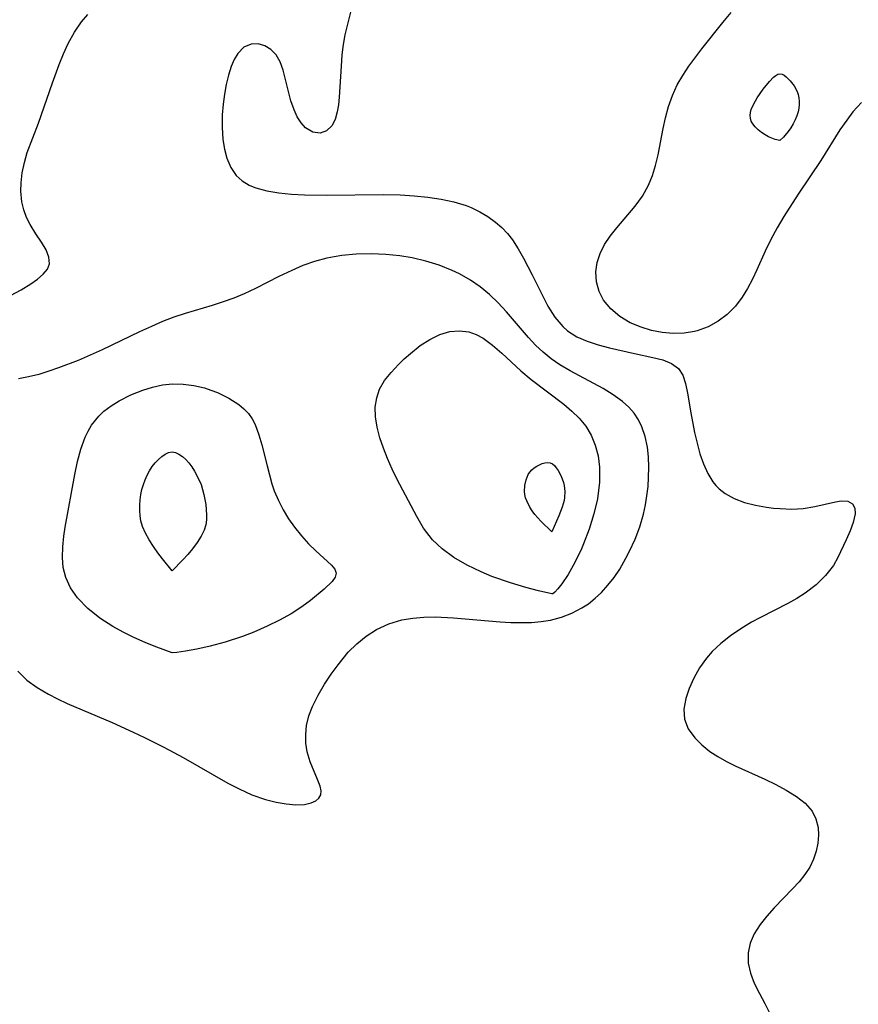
# Model space of a CAD drawing. Header units: metres. Extents: x 1073367 to 1082519, y 1569854 to 1574957.
# Tile 431 of 656: x 1076898 to 1077009, y 1574687 to 1574816. Entities that reach past the tile are written whole.
import ezdxf

# ---------------------------------------------------------------- set-up
doc = ezdxf.new("R2010")
doc.units = ezdxf.units.M
doc.layers.add('CGG_CurvaNivelLidar_v1', color=253, linetype='Continuous', lineweight=30)

msp = doc.modelspace()

# ---------------------------------------------------------------- linework, layer by layer
at = {"layer": 'CGG_CurvaNivelLidar_v1'}
for p, q in [((1076942.8357, 1574820.5896, 67.5), (1076941.5253, 1574815.4368, 67.5)), ((1076906.5526, 1574815.8923, 67.5), (1076907.3987, 1574816.8852, 67.5)), ((1076991.0103, 1574815.8353, 67.5), (1076992.096, 1574817.1155, 67.5)), ((1076905.6249, 1574814.5276, 67.5), (1076906.5526, 1574815.8923, 67.5)), ((1076941.5253, 1574815.4368, 67.5), (1076941.2521, 1574814.178, 67.5)), ((1076988.2491, 1574812.3498, 67.5), (1076991.0103, 1574815.8353, 67.5)), ((1076904.8191, 1574813.0496, 67.5), (1076905.6249, 1574814.5276, 67.5)), ((1076941.2521, 1574814.178, 67.5), (1076941.0318, 1574812.9205, 67.5)), ((1076904.1967, 1574811.6973, 67.5), (1076904.8191, 1574813.0496, 67.5)), ((1076927.9567, 1574812.5521, 67.5), (1076927.1654, 1574811.7452, 67.5)), ((1076928.884, 1574812.9554, 67.5), (1076927.9567, 1574812.5521, 67.5)), ((1076929.81, 1574812.9942, 67.5), (1076928.884, 1574812.9554, 67.5)), ((1076930.685, 1574812.7533, 67.5), (1076929.81, 1574812.9942, 67.5)), ((1076931.4955, 1574812.2671, 67.5), (1076930.685, 1574812.7533, 67.5)), ((1076941.0318, 1574812.9205, 67.5), (1076940.863, 1574811.5411, 67.5)), ((1076903.6265, 1574810.3004, 67.5), (1076904.1967, 1574811.6973, 67.5)), ((1076927.1654, 1574811.7452, 67.5), (1076926.6855, 1574810.9486, 67.5)), ((1076932.1829, 1574811.5526, 67.5), (1076931.4955, 1574812.2671, 67.5)), ((1076932.7085, 1574810.6196, 67.5), (1076932.1829, 1574811.5526, 67.5)), ((1076940.863, 1574811.5411, 67.5), (1076940.7468, 1574810.0902, 67.5)), ((1076986.5217, 1574810.0543, 67.5), (1076988.2491, 1574812.3498, 67.5)), ((1076902.7271, 1574807.8641, 67.5), (1076903.6265, 1574810.3004, 67.5)), ((1076926.28, 1574810.0171, 67.5), (1076925.9175, 1574808.8916, 67.5)), ((1076926.6855, 1574810.9486, 67.5), (1076926.28, 1574810.0171, 67.5)), ((1076933.1044, 1574809.5263, 67.5), (1076932.7085, 1574810.6196, 67.5)), ((1076940.7468, 1574810.0902, 67.5), (1076940.501, 1574805.9699, 67.5)), ((1076985.7262, 1574808.8616, 67.5), (1076986.5217, 1574810.0543, 67.5)), ((1076925.9175, 1574808.8916, 67.5), (1076925.623, 1574807.675, 67.5)), ((1076934.1323, 1574805.4976, 67.5), (1076933.1044, 1574809.5263, 67.5)), ((1076985.0187, 1574807.6191, 67.5), (1076985.7262, 1574808.8616, 67.5)), ((1076997.1418, 1574808.0575, 67), (1076997.696, 1574808.6271, 67)), ((1076997.696, 1574808.6271, 67), (1076997.9745, 1574808.845, 67)), ((1076997.9745, 1574808.845, 67), (1076998.2537, 1574808.9962, 67)), ((1076998.2537, 1574808.9962, 67), (1076998.5335, 1574809.058, 67)), ((1076998.5335, 1574809.058, 67), (1076998.8122, 1574809.012, 67)), ((1076998.8122, 1574809.012, 67), (1076999.09, 1574808.8762, 67)), ((1076999.09, 1574808.8762, 67), (1076999.3653, 1574808.6726, 67)), ((1076999.3653, 1574808.6726, 67), (1076999.8993, 1574808.1255, 67)), ((1076900.8815, 1574802.5809, 67.5), (1076902.7271, 1574807.8641, 67.5)), ((1076925.623, 1574807.675, 67.5), (1076925.387, 1574806.395, 67.5)), ((1076984.3877, 1574806.2216, 67.5), (1076985.0187, 1574807.6191, 67.5)), ((1076996.3252, 1574807.0229, 67), (1076997.1418, 1574808.0575, 67)), ((1076999.8993, 1574808.1255, 67), (1077000.3886, 1574807.4595, 67)), ((1077000.3886, 1574807.4595, 67), (1077000.7868, 1574806.7171, 67)), ((1076925.387, 1574806.395, 67.5), (1076925.2032, 1574805.047, 67.5)), ((1076983.8752, 1574804.7678, 67.5), (1076984.3877, 1574806.2216, 67.5)), ((1076995.5543, 1574805.8939, 67), (1076996.3252, 1574807.0229, 67)), ((1077000.7868, 1574806.7171, 67), (1077000.9276, 1574806.3211, 67)), ((1077000.9276, 1574806.3211, 67), (1077001.0174, 1574805.8937, 67)), ((1076925.2032, 1574805.047, 67.5), (1076925.0892, 1574803.6787, 67.5)), ((1076934.5456, 1574804.3, 67.5), (1076934.1323, 1574805.4976, 67.5)), ((1076940.3915, 1574804.9744, 67.5), (1076940.2322, 1574804.0516, 67.5)), ((1076940.501, 1574805.9699, 67.5), (1076940.3915, 1574804.9744, 67.5)), ((1076983.4629, 1574803.2758, 67.5), (1076983.8752, 1574804.7678, 67.5)), ((1076994.7511, 1574804.3422, 67), (1076995.1007, 1574805.1175, 67)), ((1076995.1007, 1574805.1175, 67), (1076995.5543, 1574805.8939, 67)), ((1077001.0174, 1574805.8937, 67), (1077001.0573, 1574805.4532, 67)), ((1077001.0562, 1574805.0045, 67), (1077001.0197, 1574804.5518, 67)), ((1077001.0573, 1574805.4532, 67), (1077001.0562, 1574805.0045, 67)), ((1077009.2898, 1574805.3052, 67.5), (1077008.1546, 1574804.0505, 67.5)), ((1076925.0892, 1574803.6787, 67.5), (1076925.0657, 1574802.0194, 67.5)), ((1076934.976, 1574803.3944, 67.5), (1076934.5456, 1574804.3, 67.5)), ((1076940.2322, 1574804.0516, 67.5), (1076939.9442, 1574803.0495, 67.5)), ((1076994.6013, 1574803.5787, 67), (1076994.6425, 1574803.9582, 67)), ((1076994.6429, 1574803.2098, 67), (1076994.6013, 1574803.5787, 67)), ((1076994.6425, 1574803.9582, 67), (1076994.7511, 1574804.3422, 67)), ((1077000.7741, 1574803.5473, 67), (1077000.5515, 1574803.0104, 67)), ((1077000.9338, 1574804.0741, 67), (1077000.7741, 1574803.5473, 67)), ((1077001.0197, 1574804.5518, 67), (1077000.9338, 1574804.0741, 67)), ((1077008.1546, 1574804.0505, 67.5), (1077007.3265, 1574802.9722, 67.5)), ((1076899.425, 1574798.6907, 67.5), (1076900.8815, 1574802.5809, 67.5)), ((1076935.4845, 1574802.6044, 67.5), (1076934.976, 1574803.3944, 67.5)), ((1076936.0648, 1574801.9651, 67.5), (1076935.4845, 1574802.6044, 67.5)), ((1076939.5285, 1574802.227, 67.5), (1076938.8323, 1574801.5329, 67.5)), ((1076939.9442, 1574803.0495, 67.5), (1076939.5285, 1574802.227, 67.5)), ((1076983.1514, 1574801.8595, 67.5), (1076983.4629, 1574803.2758, 67.5)), ((1076994.7573, 1574802.8466, 67), (1076994.6429, 1574803.2098, 67)), ((1076994.9702, 1574802.4662, 67), (1076994.7573, 1574802.8466, 67)), ((1076995.2795, 1574802.0739, 67), (1076994.9702, 1574802.4662, 67)), ((1077000.2766, 1574802.4738, 67), (1076999.965, 1574801.9586, 67)), ((1077000.5515, 1574803.0104, 67), (1077000.2766, 1574802.4738, 67)), ((1077007.3265, 1574802.9722, 67.5), (1077006.4411, 1574801.6856, 67.5)), ((1076925.0657, 1574802.0194, 67.5), (1076925.1789, 1574800.397, 67.5)), ((1076937.0114, 1574801.3713, 67.5), (1076936.0648, 1574801.9651, 67.5)), ((1076937.9884, 1574801.2253, 67.5), (1076937.0114, 1574801.3713, 67.5)), ((1076938.8323, 1574801.5329, 67.5), (1076937.9884, 1574801.2253, 67.5)), ((1076982.4833, 1574798.3816, 67.5), (1076983.1514, 1574801.8595, 67.5)), ((1076995.6648, 1574801.6893, 67), (1076995.2795, 1574802.0739, 67)), ((1076996.1057, 1574801.3316, 67), (1076995.6648, 1574801.6893, 67)), ((1076996.5814, 1574801.0186, 67), (1076996.1057, 1574801.3316, 67)), ((1076997.0509, 1574800.7708, 67), (1076996.5814, 1574801.0186, 67)), ((1076999.6328, 1574801.4854, 67), (1076998.9864, 1574800.7266, 67)), ((1076999.965, 1574801.9586, 67), (1076999.6328, 1574801.4854, 67)), ((1077006.4411, 1574801.6856, 67.5), (1077003.9396, 1574797.6647, 67.5)), ((1076925.1789, 1574800.397, 67.5), (1076925.382, 1574799.1344, 67.5)), ((1076997.9029, 1574800.4296, 67), (1076997.0509, 1574800.7708, 67)), ((1076998.5, 1574800.267, 67), (1076997.9029, 1574800.4296, 67)), ((1076998.9864, 1574800.7266, 67), (1076998.5, 1574800.267, 67)), ((1076899.0414, 1574797.3634, 67.5), (1076899.425, 1574798.6907, 67.5)), ((1076925.382, 1574799.1344, 67.5), (1076925.6946, 1574797.9468, 67.5)), ((1076982.1638, 1574796.9983, 67.5), (1076982.4833, 1574798.3816, 67.5)), ((1076898.765, 1574796.0292, 67.5), (1076899.0414, 1574797.3634, 67.5)), ((1076925.6946, 1574797.9468, 67.5), (1076926.2103, 1574796.7094, 67.5)), ((1076981.7647, 1574795.6599, 67.5), (1076982.1638, 1574796.9983, 67.5)), ((1077003.9396, 1574797.6647, 67.5), (1077000.9558, 1574793.2193, 67.5)), ((1076898.6066, 1574794.7023, 67.5), (1076898.765, 1574796.0292, 67.5)), ((1076926.2103, 1574796.7094, 67.5), (1076926.9335, 1574795.6566, 67.5)), ((1076926.9335, 1574795.6566, 67.5), (1076927.7127, 1574794.9606, 67.5)), ((1076981.2447, 1574794.3843, 67.5), (1076981.7647, 1574795.6599, 67.5)), ((1076898.5784, 1574793.6106, 67.5), (1076898.6066, 1574794.7023, 67.5)), ((1076927.7127, 1574794.9606, 67.5), (1076928.6375, 1574794.4137, 67.5)), ((1076928.6375, 1574794.4137, 67.5), (1076929.155, 1574794.1882, 67.5)), ((1076980.4272, 1574792.9567, 67.5), (1076981.2447, 1574794.3843, 67.5)), ((1076898.7177, 1574792.1911, 67.5), (1076898.5784, 1574793.6106, 67.5)), ((1076929.155, 1574794.1882, 67.5), (1076929.5148, 1574794.0556, 67.5)), ((1076929.5148, 1574794.0556, 67.5), (1076930.9664, 1574793.6553, 67.5)), ((1076930.9664, 1574793.6553, 67.5), (1076932.5374, 1574793.3835, 67.5)), ((1076932.5374, 1574793.3835, 67.5), (1076934.1949, 1574793.2099, 67.5)), ((1076934.1949, 1574793.2099, 67.5), (1076935.9139, 1574793.1118, 67.5)), ((1076935.9139, 1574793.1118, 67.5), (1076938.7605, 1574793.0709, 67.5)), ((1076938.7605, 1574793.0709, 67.5), (1076946.3943, 1574793.1528, 67.5)), ((1076946.3943, 1574793.1528, 67.5), (1076948.5358, 1574793.106, 67.5)), ((1076948.5358, 1574793.106, 67.5), (1076950.3597, 1574793.0022, 67.5)), ((1077000.9558, 1574793.2193, 67.5), (1076999.0397, 1574790.2526, 67.5)), ((1076898.9691, 1574791.1363, 67.5), (1076898.7177, 1574792.1911, 67.5)), ((1076950.3597, 1574793.0022, 67.5), (1076952.1545, 1574792.8284, 67.5)), ((1076952.1545, 1574792.8284, 67.5), (1076953.9083, 1574792.57, 67.5)), ((1076953.9083, 1574792.57, 67.5), (1076955.6058, 1574792.206, 67.5)), ((1076955.6058, 1574792.206, 67.5), (1076957.2272, 1574791.707, 67.5)), ((1076979.4497, 1574791.6153, 67.5), (1076980.4272, 1574792.9567, 67.5)), ((1076899.3297, 1574790.1351, 67.5), (1076898.9691, 1574791.1363, 67.5)), ((1076957.2272, 1574791.707, 67.5), (1076957.8596, 1574791.4568, 67.5)), ((1076957.8596, 1574791.4568, 67.5), (1076959.0009, 1574790.9062, 67.5)), ((1076959.0009, 1574790.9062, 67.5), (1076960.0744, 1574790.2629, 67.5)), ((1076977.0432, 1574788.7829, 67.5), (1076979.4497, 1574791.6153, 67.5)), ((1076899.7815, 1574789.2002, 67.5), (1076899.3297, 1574790.1351, 67.5)), ((1076900.5332, 1574787.9955, 67.5), (1076899.7815, 1574789.2002, 67.5)), ((1076960.0744, 1574790.2629, 67.5), (1076961.0757, 1574789.5383, 67.5)), ((1076961.0757, 1574789.5383, 67.5), (1076961.905, 1574788.8239, 67.5)), ((1076999.0397, 1574790.2526, 67.5), (1076998.1577, 1574788.7616, 67.5)), ((1076901.2949, 1574786.8823, 67.5), (1076900.5332, 1574787.9955, 67.5)), ((1076961.905, 1574788.8239, 67.5), (1076962.6556, 1574788.0401, 67.5)), ((1076962.6556, 1574788.0401, 67.5), (1076963.3164, 1574787.1865, 67.5)), ((1076976.1701, 1574787.6931, 67.5), (1076977.0432, 1574788.7829, 67.5)), ((1076998.1577, 1574788.7616, 67.5), (1076997.3386, 1574787.2368, 67.5)), ((1076901.887, 1574785.8853, 67.5), (1076901.2949, 1574786.8823, 67.5)), ((1076963.3164, 1574787.1865, 67.5), (1076964.0766, 1574786.0173, 67.5)), ((1076975.4157, 1574786.5625, 67.5), (1076976.1701, 1574787.6931, 67.5)), ((1076997.3386, 1574787.2368, 67.5), (1076996.5887, 1574785.688, 67.5)), ((1076902.2696, 1574784.9278, 67.5), (1076901.887, 1574785.8853, 67.5)), ((1076942.7472, 1574785.3069, 67), (1076940.8252, 1574785.1272, 67)), ((1076944.6836, 1574785.3579, 67), (1076942.7472, 1574785.3069, 67)), ((1076946.6217, 1574785.2887, 67), (1076944.6836, 1574785.3579, 67)), ((1076948.4856, 1574785.1031, 67), (1076946.6217, 1574785.2887, 67)), ((1076964.0766, 1574786.0173, 67.5), (1076964.7822, 1574784.7806, 67.5)), ((1076974.4692, 1574784.1982, 67.5), (1076974.8485, 1574785.4017, 67.5)), ((1076974.8485, 1574785.4017, 67.5), (1076975.4157, 1574786.5625, 67.5)), ((1076996.5887, 1574785.688, 67.5), (1076995.5112, 1574783.2506, 67.5)), ((1076902.0642, 1574783.3251, 67.5), (1076902.3351, 1574784.0328, 67.5)), ((1076902.3351, 1574784.0328, 67.5), (1076902.2696, 1574784.9278, 67.5)), ((1076937.2424, 1574784.3477, 67), (1076935.7279, 1574783.8093, 67)), ((1076938.8526, 1574784.7804, 67), (1076937.2424, 1574784.3477, 67)), ((1076939.8342, 1574784.9759, 67), (1076938.8526, 1574784.7804, 67)), ((1076940.8252, 1574785.1272, 67), (1076939.8342, 1574784.9759, 67)), ((1076950.1004, 1574784.8324, 67), (1076948.4856, 1574785.1031, 67)), ((1076951.9096, 1574784.3997, 67), (1076950.1004, 1574784.8324, 67)), ((1076953.6744, 1574783.8443, 67), (1076951.9096, 1574784.3997, 67)), ((1076964.7822, 1574784.7806, 67.5), (1076965.9273, 1574782.5899, 67.5)), ((1076974.3002, 1574782.9767, 67.5), (1076974.4692, 1574784.1982, 67.5)), ((1076901.5273, 1574782.6635, 67.5), (1076902.0642, 1574783.3251, 67.5)), ((1076934.2456, 1574783.1763, 67), (1076932.561, 1574782.3612, 67)), ((1076935.7279, 1574783.8093, 67), (1076934.2456, 1574783.1763, 67)), ((1076955.3809, 1574783.1683, 67), (1076953.6744, 1574783.8443, 67)), ((1076956.3383, 1574782.7169, 67), (1076955.3809, 1574783.1683, 67)), ((1076957.784, 1574781.9061, 67), (1076956.3383, 1574782.7169, 67)), ((1076974.3784, 1574781.6707, 67.5), (1076974.3002, 1574782.9767, 67.5)), ((1076995.5112, 1574783.2506, 67.5), (1076994.9165, 1574782.0033, 67.5)), ((1076898.6194, 1574780.6326, 67.5), (1076899.8735, 1574781.4002, 67.5)), ((1076899.8735, 1574781.4002, 67.5), (1076900.7811, 1574782.0282, 67.5)), ((1076900.7811, 1574782.0282, 67.5), (1076901.5273, 1574782.6635, 67.5)), ((1076932.561, 1574782.3612, 67), (1076929.4572, 1574780.7728, 67)), ((1076959.0694, 1574781.0039, 67), (1076957.784, 1574781.9061, 67)), ((1076965.9273, 1574782.5899, 67.5), (1076967.1803, 1574780.0477, 67.5)), ((1076974.7175, 1574780.4115, 67.5), (1076974.3784, 1574781.6707, 67.5)), ((1076994.9165, 1574782.0033, 67.5), (1076994.2732, 1574780.7991, 67.5)), ((1076897.22, 1574779.8458, 67.5), (1076898.6194, 1574780.6326, 67.5)), ((1076929.4572, 1574780.7728, 67), (1076927.9984, 1574780.0895, 67)), ((1076960.2792, 1574779.9879, 67), (1076959.0694, 1574781.0039, 67)), ((1076975.3119, 1574779.242, 67.5), (1076974.7175, 1574780.4115, 67.5)), ((1076994.2732, 1574780.7991, 67.5), (1076993.5716, 1574779.6569, 67.5)), ((1076925.1937, 1574779.0285, 67), (1076923.7587, 1574778.5719, 67)), ((1076926.6098, 1574779.5283, 67), (1076925.1937, 1574779.0285, 67)), ((1076927.9984, 1574780.0895, 67), (1076926.6098, 1574779.5283, 67)), ((1076961.4243, 1574778.8855, 67), (1076960.2792, 1574779.9879, 67)), ((1076962.5118, 1574777.7183, 67), (1076961.4243, 1574778.8855, 67)), ((1076967.1803, 1574780.0477, 67.5), (1076967.9896, 1574778.4794, 67.5)), ((1076976.261, 1574778.0965, 67.5), (1076975.3119, 1574779.242, 67.5)), ((1076993.5716, 1574779.6569, 67.5), (1076992.6768, 1574778.4603, 67.5)), ((1076923.7587, 1574778.5719, 67), (1076920.1929, 1574777.4894, 67)), ((1076965.4155, 1574774.3235, 67), (1076962.5118, 1574777.7183, 67)), ((1076967.9896, 1574778.4794, 67.5), (1076968.882, 1574777.0292, 67.5)), ((1076977.4544, 1574777.1108, 67.5), (1076976.261, 1574778.0965, 67.5)), ((1076992.6768, 1574778.4603, 67.5), (1076991.6018, 1574777.3797, 67.5)), ((1076917.2415, 1574776.4322, 67), (1076915.7663, 1574775.8065, 67)), ((1076918.7349, 1574776.9991, 67), (1076917.2415, 1574776.4322, 67)), ((1076920.1929, 1574777.4894, 67), (1076918.7349, 1574776.9991, 67)), ((1076968.882, 1574777.0292, 67.5), (1076969.9302, 1574775.7698, 67.5)), ((1076978.8297, 1574776.2874, 67.5), (1076977.4544, 1574777.1108, 67.5)), ((1076980.2442, 1574775.6761, 67.5), (1076978.8297, 1574776.2874, 67.5)), ((1076990.3912, 1574776.4694, 67.5), (1076989.0726, 1574775.7409, 67.5)), ((1076991.6018, 1574777.3797, 67.5), (1076990.3912, 1574776.4694, 67.5)), ((1076914.212, 1574775.0842, 67), (1076909.2975, 1574772.6973, 67)), ((1076915.7663, 1574775.8065, 67), (1076914.212, 1574775.0842, 67)), ((1076953.7446, 1574774.7203, 66.5), (1076955.0855, 1574775.1159, 66.5)), ((1076955.0855, 1574775.1159, 66.5), (1076956.3353, 1574775.2261, 66.5)), ((1076956.3353, 1574775.2261, 66.5), (1076957.5624, 1574775.067, 66.5)), ((1076957.5624, 1574775.067, 66.5), (1076958.5168, 1574774.7321, 66.5)), ((1076969.9302, 1574775.7698, 67.5), (1076970.5749, 1574775.2084, 67.5)), ((1076970.5749, 1574775.2084, 67.5), (1076971.7968, 1574774.4402, 67.5)), ((1076981.6244, 1574775.2648, 67.5), (1076980.2442, 1574775.6761, 67.5)), ((1076983.0476, 1574774.9981, 67.5), (1076981.6244, 1574775.2648, 67.5)), ((1076984.486, 1574774.8774, 67.5), (1076983.0476, 1574774.9981, 67.5)), ((1076985.9139, 1574774.9141, 67.5), (1076984.486, 1574774.8774, 67.5)), ((1076987.3058, 1574775.1298, 67.5), (1076985.9139, 1574774.9141, 67.5)), ((1076987.6364, 1574775.2129, 67.5), (1076987.3058, 1574775.1298, 67.5)), ((1076989.0726, 1574775.7409, 67.5), (1076987.6364, 1574775.2129, 67.5)), ((1076951.1772, 1574773.2816, 66.5), (1076952.4354, 1574774.0921, 66.5)), ((1076952.4354, 1574774.0921, 66.5), (1076953.7446, 1574774.7203, 66.5)), ((1076958.5168, 1574774.7321, 66.5), (1076959.4343, 1574774.2381, 66.5)), ((1076959.4343, 1574774.2381, 66.5), (1076960.6692, 1574773.3372, 66.5)), ((1076966.3546, 1574773.3277, 67), (1076965.4155, 1574774.3235, 67)), ((1076971.7968, 1574774.4402, 67.5), (1076973.1531, 1574773.8424, 67.5)), ((1076973.1531, 1574773.8424, 67.5), (1076974.5997, 1574773.3658, 67.5)), ((1076909.2975, 1574772.6973, 67), (1076906.1, 1574771.3021, 67)), ((1076949.88, 1574772.2423, 66.5), (1076951.1772, 1574773.2816, 66.5)), ((1076960.6692, 1574773.3372, 66.5), (1076961.8931, 1574772.2646, 66.5)), ((1076967.3499, 1574772.3953, 67), (1076966.3546, 1574773.3277, 67)), ((1076968.4246, 1574771.5359, 67), (1076967.3499, 1574772.3953, 67)), ((1076974.5997, 1574773.3658, 67.5), (1076976.0978, 1574772.9687, 67.5)), ((1076976.0978, 1574772.9687, 67.5), (1076979.3824, 1574772.2161, 67.5)), ((1076906.1, 1574771.3021, 67), (1076903.5319, 1574770.3255, 67)), ((1076948.2848, 1574770.759, 66.5), (1076949.0676, 1574771.5127, 66.5)), ((1076949.0676, 1574771.5127, 66.5), (1076949.88, 1574772.2423, 66.5)), ((1076961.8931, 1574772.2646, 66.5), (1076964.4134, 1574769.9371, 66.5)), ((1076969.5608, 1574770.7561, 67), (1076968.4246, 1574771.5359, 67)), ((1076979.3824, 1574772.2161, 67.5), (1076981.8095, 1574771.7043, 67.5)), ((1076981.8095, 1574771.7043, 67.5), (1076983.1285, 1574771.3737, 67.5)), ((1076983.1285, 1574771.3737, 67.5), (1076984.2677, 1574770.9268, 67.5)), ((1076902.2432, 1574769.8878, 67), (1076900.9236, 1574769.4831, 67)), ((1076903.5319, 1574770.3255, 67), (1076902.2432, 1574769.8878, 67)), ((1076946.4787, 1574768.6725, 66.5), (1076947.3206, 1574769.7403, 66.5)), ((1076947.3206, 1574769.7403, 66.5), (1076948.2848, 1574770.759, 66.5)), ((1076964.4134, 1574769.9371, 66.5), (1076965.7838, 1574768.7929, 66.5)), ((1076970.9299, 1574769.9418, 67), (1076969.5608, 1574770.7561, 67)), ((1076975.2675, 1574767.6051, 67), (1076970.9299, 1574769.9418, 67)), ((1076984.2677, 1574770.9268, 67.5), (1076985.1583, 1574770.2705, 67.5)), ((1076985.1583, 1574770.2705, 67.5), (1076985.7298, 1574769.3824, 67.5)), ((1076899.5984, 1574769.1407, 67), (1076898.2626, 1574768.8851, 67)), ((1076900.9236, 1574769.4831, 67), (1076899.5984, 1574769.1407, 67)), ((1076945.8238, 1574767.5261, 66.5), (1076946.4787, 1574768.6725, 66.5)), ((1076965.7838, 1574768.7929, 66.5), (1076970.0584, 1574765.536, 66.5)), ((1076985.7298, 1574769.3824, 67.5), (1076986.0996, 1574768.2759, 67.5)), ((1076913.035, 1574766.7869, 66.5), (1076914.6336, 1574767.4195, 66.5)), ((1076914.6336, 1574767.4195, 66.5), (1076915.9175, 1574767.8064, 66.5)), ((1076915.9175, 1574767.8064, 66.5), (1076917.2209, 1574768.0826, 66.5)), ((1076917.2209, 1574768.0826, 66.5), (1076918.5346, 1574768.2251, 66.5)), ((1076918.5346, 1574768.2251, 66.5), (1076919.9587, 1574768.2068, 66.5)), ((1076919.9587, 1574768.2068, 66.5), (1076921.367, 1574768.0261, 66.5)), ((1076921.367, 1574768.0261, 66.5), (1076922.7409, 1574767.703, 66.5)), ((1076922.7409, 1574767.703, 66.5), (1076923.6099, 1574767.4221, 66.5)), ((1076923.6099, 1574767.4221, 66.5), (1076924.4519, 1574767.0934, 66.5)), ((1076945.4346, 1574766.3706, 66.5), (1076945.8238, 1574767.5261, 66.5)), ((1076976.5918, 1574766.7876, 67), (1076975.2675, 1574767.6051, 67)), ((1076986.0996, 1574768.2759, 67.5), (1076986.3568, 1574767.0064, 67.5)), ((1076910.4724, 1574765.3558, 66.5), (1076911.5161, 1574766.0136, 66.5)), ((1076911.5161, 1574766.0136, 66.5), (1076913.035, 1574766.7869, 66.5)), ((1076924.4519, 1574767.0934, 66.5), (1076925.9457, 1574766.3656, 66.5)), ((1076925.9457, 1574766.3656, 66.5), (1076927.2839, 1574765.5062, 66.5)), ((1076945.2521, 1574765.1465, 66.5), (1076945.4346, 1574766.3706, 66.5)), ((1076977.8129, 1574765.888, 67), (1076976.5918, 1574766.7876, 67)), ((1076978.6152, 1574765.1582, 67), (1076977.8129, 1574765.888, 67)), ((1076986.3568, 1574767.0064, 67.5), (1076986.7921, 1574764.4276, 67.5)), ((1076908.8282, 1574763.9808, 66.5), (1076909.5101, 1574764.6182, 66.5)), ((1076909.5101, 1574764.6182, 66.5), (1076910.4724, 1574765.3558, 66.5)), ((1076927.2839, 1574765.5062, 66.5), (1076927.9547, 1574764.9549, 66.5)), ((1076927.9547, 1574764.9549, 66.5), (1076928.5405, 1574764.3398, 66.5)), ((1076945.2661, 1574763.88, 66.5), (1076945.2521, 1574765.1465, 66.5)), ((1076970.0584, 1574765.536, 66.5), (1076971.1282, 1574764.6424, 66.5)), ((1076971.1282, 1574764.6424, 66.5), (1076972.1076, 1574763.6921, 66.5)), ((1076979.3198, 1574764.3555, 67), (1076978.6152, 1574765.1582, 67)), ((1076907.8617, 1574762.7837, 66.5), (1076908.8282, 1574763.9808, 66.5)), ((1076928.5405, 1574764.3398, 66.5), (1076929.0298, 1574763.6432, 66.5)), ((1076929.0298, 1574763.6432, 66.5), (1076929.4286, 1574762.8757, 66.5)), ((1076945.4834, 1574762.5108, 66.5), (1076945.2661, 1574763.88, 66.5)), ((1076972.1076, 1574763.6921, 66.5), (1076972.9581, 1574762.6604, 66.5)), ((1076979.8948, 1574763.4983, 67), (1076979.3198, 1574764.3555, 67)), ((1076980.3595, 1574762.5723, 67), (1076979.8948, 1574763.4983, 67)), ((1076986.7921, 1574764.4276, 67.5), (1076987.297, 1574761.8195, 67.5)), ((1076907.0414, 1574761.2022, 66.5), (1076907.4175, 1574762.018, 66.5)), ((1076907.4175, 1574762.018, 66.5), (1076907.8617, 1574762.7837, 66.5)), ((1076929.4286, 1574762.8757, 66.5), (1076929.9245, 1574761.5252, 66.5)), ((1076945.8582, 1574761.1202, 66.5), (1076945.4834, 1574762.5108, 66.5)), ((1076972.9581, 1574762.6604, 66.5), (1076973.6798, 1574761.4553, 66.5)), ((1076980.8044, 1574761.2793, 67), (1076980.3595, 1574762.5723, 67)), ((1076906.4899, 1574759.6454, 66.5), (1076907.0414, 1574761.2022, 66.5)), ((1076929.9245, 1574761.5252, 66.5), (1076930.2992, 1574760.2143, 66.5)), ((1076946.3207, 1574759.7596, 66.5), (1076945.8582, 1574761.1202, 66.5)), ((1076973.6798, 1574761.4553, 66.5), (1076974.2159, 1574760.1505, 66.5)), ((1076981.0897, 1574759.9096, 67), (1076980.8044, 1574761.2793, 67)), ((1076987.297, 1574761.8195, 67.5), (1076987.6192, 1574760.4075, 67.5)), ((1076906.0515, 1574757.9932, 66.5), (1076906.4899, 1574759.6454, 66.5)), ((1076930.2992, 1574760.2143, 66.5), (1076930.9978, 1574757.4286, 66.5)), ((1076946.8596, 1574758.3879, 66.5), (1076946.3207, 1574759.7596, 66.5)), ((1076974.2159, 1574760.1505, 66.5), (1076974.5782, 1574758.7575, 66.5)), ((1076981.2306, 1574758.6079, 67), (1076981.0897, 1574759.9096, 67)), ((1076987.6192, 1574760.4075, 67.5), (1076988.0012, 1574759.0213, 67.5)), ((1076916.2744, 1574757.8388, 66), (1076916.6924, 1574758.2884, 66)), ((1076916.6924, 1574758.2884, 66), (1076917.1279, 1574758.6755, 66)), ((1076917.1279, 1574758.6755, 66), (1076917.5752, 1574758.9837, 66)), ((1076917.5752, 1574758.9837, 66), (1076918.0295, 1574759.1904, 66)), ((1076918.0295, 1574759.1904, 66), (1076918.4869, 1574759.2653, 66)), ((1076918.4869, 1574759.2653, 66), (1076918.944, 1574759.184, 66)), ((1076918.944, 1574759.184, 66), (1076919.3972, 1574758.971, 66)), ((1076919.3972, 1574758.971, 66), (1076919.8431, 1574758.6566, 66)), ((1076919.8431, 1574758.6566, 66), (1076920.2776, 1574758.2638, 66)), ((1076920.2776, 1574758.2638, 66), (1076920.6956, 1574757.8091, 66)), ((1076947.4616, 1574757.016, 66.5), (1076946.8596, 1574758.3879, 66.5)), ((1076974.5782, 1574758.7575, 66.5), (1076974.7762, 1574757.248, 66.5)), ((1076981.2773, 1574757.2719, 67), (1076981.2306, 1574758.6079, 67)), ((1076988.0012, 1574759.0213, 67.5), (1076988.4616, 1574757.6896, 67.5)), ((1076905.6908, 1574756.2782, 66.5), (1076906.0515, 1574757.9932, 66.5)), ((1076915.2121, 1574756.2166, 66), (1076915.5225, 1574756.7922, 66)), ((1076915.5225, 1574756.7922, 66), (1076915.8813, 1574757.3379, 66)), ((1076915.8813, 1574757.3379, 66), (1076916.2744, 1574757.8388, 66)), ((1076920.6956, 1574757.8091, 66), (1076921.0904, 1574757.3038, 66)), ((1076921.0904, 1574757.3038, 66), (1076921.4536, 1574756.7547, 66)), ((1076921.4536, 1574756.7547, 66), (1076921.7694, 1574756.1824, 66)), ((1076930.9978, 1574757.4286, 66.5), (1076931.6417, 1574755.0696, 66.5)), ((1076948.1184, 1574755.6544, 66.5), (1076947.4616, 1574757.016, 66.5)), ((1076965.5841, 1574756.6121, 66), (1076965.8546, 1574756.9162, 66)), ((1076965.8546, 1574756.9162, 66), (1076966.1676, 1574757.1801, 66)), ((1076966.1676, 1574757.1801, 66), (1076966.5087, 1574757.4076, 66)), ((1076966.5087, 1574757.4076, 66), (1076967.2305, 1574757.7487, 66)), ((1076967.2305, 1574757.7487, 66), (1076967.5919, 1574757.8494, 66)), ((1076967.5919, 1574757.8494, 66), (1076967.9413, 1574757.8866, 66)), ((1076967.9413, 1574757.8866, 66), (1076968.2686, 1574757.8404, 66)), ((1076968.2686, 1574757.8404, 66), (1076968.5656, 1574757.694, 66)), ((1076968.5656, 1574757.694, 66), (1076968.8358, 1574757.4653, 66)), ((1076968.8358, 1574757.4653, 66), (1076969.0837, 1574757.176, 66)), ((1076969.0837, 1574757.176, 66), (1076969.3123, 1574756.8424, 66)), ((1076969.3123, 1574756.8424, 66), (1076969.7124, 1574756.0864, 66)), ((1076974.7762, 1574757.248, 66.5), (1076974.7626, 1574755.2702, 66.5)), ((1076981.2462, 1574755.9123, 67), (1076981.2773, 1574757.2719, 67)), ((1076988.4616, 1574757.6896, 67.5), (1076989.0235, 1574756.4439, 67.5)), ((1076904.4304, 1574749.3764, 66.5), (1076905.6908, 1574756.2782, 66.5)), ((1076914.7109, 1574754.9818, 66), (1076914.942, 1574755.6105, 66)), ((1076914.942, 1574755.6105, 66), (1076915.2121, 1574756.2166, 66)), ((1076921.7694, 1574756.1824, 66), (1076922.2969, 1574754.9583, 66)), ((1076950.7157, 1574750.7785, 66.5), (1076948.1184, 1574755.6544, 66.5)), ((1076964.95, 1574754.8323, 66), (1076965.1076, 1574755.5954, 66)), ((1076965.1076, 1574755.5954, 66), (1076965.3872, 1574756.2995, 66)), ((1076965.3872, 1574756.2995, 66), (1076965.5841, 1574756.6121, 66)), ((1076969.7124, 1574756.0864, 66), (1076970.0163, 1574755.255, 66)), ((1076981.1633, 1574754.7098, 67), (1076981.2462, 1574755.9123, 67)), ((1076989.0235, 1574756.4439, 67.5), (1076989.7154, 1574755.321, 67.5)), ((1076914.3744, 1574753.6776, 66), (1076914.5201, 1574754.3361, 66)), ((1076914.5201, 1574754.3361, 66), (1076914.7109, 1574754.9818, 66)), ((1076922.2969, 1574754.9583, 66), (1076922.6886, 1574753.6681, 66)), ((1076931.6417, 1574755.0696, 66.5), (1076931.9534, 1574754.1445, 66.5)), ((1076964.9127, 1574754.0496, 66), (1076964.95, 1574754.8323, 66)), ((1076970.0163, 1574755.255, 66), (1076970.1096, 1574754.8579, 66)), ((1076970.1096, 1574754.8579, 66), (1076970.2048, 1574754.0449, 66)), ((1076974.7626, 1574755.2702, 66.5), (1076974.489, 1574753.0955, 66.5)), ((1076981.0273, 1574753.5034, 67), (1076981.1633, 1574754.7098, 67)), ((1076989.7154, 1574755.321, 67.5), (1076990.1061, 1574754.8356, 67.5)), ((1076990.1061, 1574754.8356, 67.5), (1076990.5387, 1574754.3958, 67.5)), ((1076990.5387, 1574754.3958, 67.5), (1076991.3111, 1574753.7939, 67.5)), ((1076914.228, 1574752.272, 66), (1076914.2758, 1574752.9775, 66)), ((1076914.2758, 1574752.9775, 66), (1076914.3744, 1574753.6776, 66)), ((1076922.6886, 1574753.6681, 66), (1076922.9286, 1574752.3286, 66)), ((1076931.9534, 1574754.1445, 66.5), (1076932.4866, 1574752.8665, 66.5)), ((1076932.4866, 1574752.8665, 66.5), (1076933.118, 1574751.6337, 66.5)), ((1076964.9504, 1574753.6607, 66), (1076964.9127, 1574754.0496, 66)), ((1076965.0465, 1574753.2324, 66), (1076964.9504, 1574753.6607, 66)), ((1076965.1906, 1574752.8119, 66), (1076965.0465, 1574753.2324, 66)), ((1076970.1067, 1574752.8852, 66), (1076969.8646, 1574752.004, 66)), ((1076970.1716, 1574753.269, 66), (1076970.1067, 1574752.8852, 66)), ((1076970.2048, 1574754.0449, 66), (1076970.1716, 1574753.269, 66)), ((1076974.489, 1574753.0955, 66.5), (1076974.0317, 1574751.0936, 66.5)), ((1076980.8302, 1574752.2858, 67), (1076981.0273, 1574753.5034, 67)), ((1076991.3111, 1574753.7939, 67.5), (1076992.5253, 1574753.129, 67.5)), ((1076992.5253, 1574753.129, 67.5), (1076993.8681, 1574752.6232, 67.5)), ((1076914.2275, 1574751.5663, 66), (1076914.228, 1574752.272, 66)), ((1076914.275, 1574750.8656, 66), (1076914.2275, 1574751.5663, 66)), ((1076922.9286, 1574752.3286, 66), (1076923.018, 1574750.9875, 66)), ((1076933.118, 1574751.6337, 66.5), (1076933.8313, 1574750.454, 66.5)), ((1076965.6057, 1574751.9704, 66), (1076965.1906, 1574752.8119, 66)), ((1076965.9133, 1574751.5026, 66), (1076965.6057, 1574751.9704, 66)), ((1076969.8646, 1574752.004, 66), (1076969.4365, 1574750.8497, 66)), ((1076980.5648, 1574751.078, 67), (1076980.8302, 1574752.2858, 67)), ((1076993.8681, 1574752.6232, 67.5), (1076995.2993, 1574752.248, 67.5)), ((1076995.2993, 1574752.248, 67.5), (1076996.7837, 1574751.9832, 67.5)), ((1076996.7837, 1574751.9832, 67.5), (1076997.6776, 1574751.8726, 67.5)), ((1076997.6776, 1574751.8726, 67.5), (1076998.5726, 1574751.7953, 67.5)), ((1076998.5726, 1574751.7953, 67.5), (1077000.0973, 1574751.7438, 67.5)), ((1077000.0973, 1574751.7438, 67.5), (1077001.577, 1574751.8183, 67.5)), ((1077001.577, 1574751.8183, 67.5), (1077003.1338, 1574752.0632, 67.5)), ((1077003.1338, 1574752.0632, 67.5), (1077005.8437, 1574752.6959, 67.5)), ((1077005.8437, 1574752.6959, 67.5), (1077006.6161, 1574752.8303, 67.5)), ((1077006.6161, 1574752.8303, 67.5), (1077007.486, 1574752.8025, 67.5)), ((1077007.486, 1574752.8025, 67.5), (1077008.0987, 1574752.4312, 67.5)), ((1077008.0987, 1574752.4312, 67.5), (1077008.3791, 1574751.8795, 67.5)), ((1077008.3791, 1574751.8795, 67.5), (1077008.4214, 1574751.0988, 67.5)), ((1076914.3774, 1574750.1725, 66), (1076914.275, 1574750.8656, 66)), ((1076922.999, 1574750.3276, 66), (1076922.9216, 1574749.676, 66)), ((1076923.018, 1574750.9875, 66), (1076922.999, 1574750.3276, 66)), ((1076933.8313, 1574750.454, 66.5), (1076934.6131, 1574749.3382, 66.5)), ((1076951.6156, 1574749.2097, 66.5), (1076950.7157, 1574750.7785, 66.5)), ((1076966.2787, 1574751.0194, 66), (1076965.9133, 1574751.5026, 66)), ((1076967.0315, 1574750.1644, 66), (1076966.2787, 1574751.0194, 66)), ((1076969.4365, 1574750.8497, 66), (1076968.5, 1574748.7322, 66)), ((1076974.0317, 1574751.0936, 66.5), (1076973.4099, 1574749.0915, 66.5)), ((1076980.0699, 1574749.4179, 67), (1076980.5648, 1574751.078, 67)), ((1077008.4214, 1574751.0988, 67.5), (1077008.1663, 1574749.9832, 67.5)), ((1076904.2496, 1574748.16, 66.5), (1076904.4304, 1574749.3764, 66.5)), ((1076914.5888, 1574749.4298, 66), (1076914.3774, 1574750.1725, 66)), ((1076914.968, 1574748.5614, 66), (1076914.5888, 1574749.4298, 66)), ((1076922.7247, 1574748.982, 66), (1076922.3351, 1574748.1564, 66)), ((1076922.9216, 1574749.676, 66), (1076922.7247, 1574748.982, 66)), ((1076934.6131, 1574749.3382, 66.5), (1076935.5281, 1574748.2051, 66.5)), ((1076952.7668, 1574747.6874, 66.5), (1076951.6156, 1574749.2097, 66.5)), ((1076968.5, 1574748.7322, 66), (1076967.0315, 1574750.1644, 66)), ((1076973.4099, 1574749.0915, 66.5), (1076972.6689, 1574747.1576, 66.5)), ((1076979.4537, 1574747.7938, 67), (1076980.0699, 1574749.4179, 67)), ((1077008.1663, 1574749.9832, 67.5), (1077007.7639, 1574748.8733, 67.5)), ((1076904.1035, 1574746.756, 66.5), (1076904.2496, 1574748.16, 66.5)), ((1076915.4647, 1574747.6714, 66), (1076914.968, 1574748.5614, 66)), ((1076922.3351, 1574748.1564, 66), (1076921.8092, 1574747.3226, 66)), ((1076935.5281, 1574748.2051, 66.5), (1076936.474, 1574747.1674, 66.5)), ((1076954.0589, 1574746.4854, 66.5), (1076952.7668, 1574747.6874, 66.5)), ((1076978.7413, 1574746.2113, 67), (1076979.4537, 1574747.7938, 67)), ((1077007.2585, 1574747.6814, 67.5), (1077006.1733, 1574745.3783, 67.5)), ((1077007.7639, 1574748.8733, 67.5), (1077007.2585, 1574747.6814, 67.5)), ((1076904.0577, 1574745.3756, 66.5), (1076904.1035, 1574746.756, 66.5)), ((1076916.0332, 1574746.7925, 66), (1076915.4647, 1574747.6714, 66)), ((1076916.6287, 1574745.9575, 66), (1076916.0332, 1574746.7925, 66)), ((1076921.1984, 1574746.5085, 66), (1076920.5529, 1574745.7415, 66)), ((1076921.8092, 1574747.3226, 66), (1076921.1984, 1574746.5085, 66)), ((1076936.474, 1574747.1674, 66.5), (1076937.4134, 1574746.233, 66.5)), ((1076955.606, 1574745.3686, 66.5), (1076954.0589, 1574746.4854, 66.5)), ((1076972.3935, 1574746.5184, 66.5), (1076971.5214, 1574744.7033, 66.5)), ((1076972.6689, 1574747.1576, 66.5), (1076972.3935, 1574746.5184, 66.5)), ((1076904.1517, 1574744.0286, 66.5), (1076904.0577, 1574745.3756, 66.5)), ((1076917.2079, 1574745.1995, 66), (1076916.6287, 1574745.9575, 66)), ((1076918.5, 1574743.6132, 66), (1076917.2079, 1574745.1995, 66)), ((1076920.5529, 1574745.7415, 66), (1076919.9215, 1574745.0498, 66)), ((1076937.4134, 1574746.233, 66.5), (1076939.4612, 1574744.3675, 66.5)), ((1076957.3356, 1574744.3567, 66.5), (1076955.606, 1574745.3686, 66.5)), ((1076977.4376, 1574743.8365, 67), (1076978.258, 1574745.2568, 67)), ((1076978.258, 1574745.2568, 67), (1076978.7413, 1574746.2113, 67)), ((1077006.1733, 1574745.3783, 67.5), (1077005.5689, 1574744.33, 67.5)), ((1076904.4812, 1574742.7182, 66.5), (1076904.1517, 1574744.0286, 66.5)), ((1076919.9215, 1574745.0498, 66), (1076918.5, 1574743.6132, 66)), ((1076939.4612, 1574744.3675, 66.5), (1076939.8987, 1574743.8333, 66.5)), ((1076939.8987, 1574743.8333, 66.5), (1076940.0953, 1574743.3197, 66.5)), ((1076959.1743, 1574743.4674, 66.5), (1076957.3356, 1574744.3567, 66.5)), ((1076971.5214, 1574744.7033, 66.5), (1076970.6408, 1574743.1365, 66.5)), ((1076976.6974, 1574742.7493, 67), (1076977.4376, 1574743.8365, 67)), ((1077005.5689, 1574744.33, 67.5), (1077004.5477, 1574743.0007, 67.5)), ((1076905.1185, 1574741.3812, 66.5), (1076904.4812, 1574742.7182, 66.5)), ((1076939.9784, 1574742.7751, 66.5), (1076939.5762, 1574742.2093, 66.5)), ((1076940.0953, 1574743.3197, 66.5), (1076939.9784, 1574742.7751, 66.5)), ((1076960.6121, 1574742.8745, 66.5), (1076959.1743, 1574743.4674, 66.5)), ((1076963.0522, 1574742.0093, 66.5), (1076960.6121, 1574742.8745, 66.5)), ((1076970.6408, 1574743.1365, 66.5), (1076969.8134, 1574741.8894, 66.5)), ((1076975.8915, 1574741.7248, 67), (1076976.6974, 1574742.7493, 67)), ((1077004.5477, 1574743.0007, 67.5), (1077003.303, 1574741.7714, 67.5)), ((1076906.0393, 1574740.0687, 66.5), (1076905.1185, 1574741.3812, 66.5)), ((1076939.5762, 1574742.2093, 66.5), (1076938.5212, 1574741.1891, 66.5)), ((1076965.0753, 1574741.3988, 66.5), (1076963.0522, 1574742.0093, 66.5)), ((1076966.753, 1574740.9607, 66.5), (1076965.0753, 1574741.3988, 66.5)), ((1076969.2955, 1574741.2318, 66.5), (1076968.8764, 1574740.79, 66.5)), ((1076969.8134, 1574741.8894, 66.5), (1076969.2955, 1574741.2318, 66.5)), ((1076975.0236, 1574740.7708, 67), (1076975.8915, 1574741.7248, 67)), ((1077003.303, 1574741.7714, 67.5), (1077001.8708, 1574740.6673, 67.5)), ((1076907.3817, 1574738.6681, 66.5), (1076906.0393, 1574740.0687, 66.5)), ((1076938.5212, 1574741.1891, 66.5), (1076936.733, 1574739.6833, 66.5)), ((1076968.5, 1574740.5914, 66.5), (1076966.753, 1574740.9607, 66.5)), ((1076968.6185, 1574740.5921, 66.5), (1076968.5, 1574740.5914, 66.5)), ((1076968.8764, 1574740.79, 66.5), (1076968.6185, 1574740.5921, 66.5)), ((1076973.3109, 1574739.283, 67), (1076974.195, 1574739.9874, 67)), ((1076974.195, 1574739.9874, 67), (1076975.0236, 1574740.7708, 67)), ((1077000.7576, 1574739.9713, 67.5), (1076999.585, 1574739.3264, 67.5)), ((1077001.8708, 1574740.6673, 67.5), (1077000.7576, 1574739.9713, 67.5)), ((1076908.9612, 1574737.3905, 66.5), (1076907.3817, 1574738.6681, 66.5)), ((1076935.5853, 1574738.8457, 66.5), (1076934.1756, 1574737.9553, 66.5)), ((1076936.733, 1574739.6833, 66.5), (1076935.5853, 1574738.8457, 66.5)), ((1076971.1449, 1574738.0323, 67), (1076972.4441, 1574738.7141, 67)), ((1076972.4441, 1574738.7141, 67), (1076973.3109, 1574739.283, 67)), ((1076999.585, 1574739.3264, 67.5), (1076995.9779, 1574737.4811, 67.5)), ((1076910.6857, 1574736.2618, 66.5), (1076908.9612, 1574737.3905, 66.5)), ((1076934.1756, 1574737.9553, 66.5), (1076932.6544, 1574737.114, 66.5)), ((1076948.7534, 1574737.1367, 67), (1076950.1709, 1574737.3793, 67)), ((1076950.1709, 1574737.3793, 67), (1076951.6277, 1574737.5015, 67)), ((1076951.6277, 1574737.5015, 67), (1076953.1134, 1574737.5297, 67)), ((1076953.1134, 1574737.5297, 67), (1076955.5652, 1574737.4334, 67)), ((1076955.5652, 1574737.4334, 67), (1076961.6802, 1574736.9054, 67)), ((1076968.3401, 1574737.1106, 67), (1076969.7733, 1574737.4942, 67)), ((1076969.7733, 1574737.4942, 67), (1076971.1449, 1574738.0323, 67)), ((1076995.9779, 1574737.4811, 67.5), (1076994.7938, 1574736.8306, 67.5)), ((1076912.0352, 1574735.5147, 66.5), (1076910.6857, 1574736.2618, 66.5)), ((1076930.9942, 1574736.2996, 66.5), (1076929.246, 1574735.5388, 66.5)), ((1076932.6544, 1574737.114, 66.5), (1076930.9942, 1574736.2996, 66.5)), ((1076945.3889, 1574735.8628, 67), (1076947.0186, 1574736.6165, 67)), ((1076947.0186, 1574736.6165, 67), (1076948.7534, 1574737.1367, 67)), ((1076961.6802, 1574736.9054, 67), (1076963.0763, 1574736.8221, 67)), ((1076963.0763, 1574736.8221, 67), (1076964.4594, 1574736.7869, 67)), ((1076964.4594, 1574736.7869, 67), (1076965.8234, 1574736.8142, 67)), ((1076965.8234, 1574736.8142, 67), (1076967.0969, 1574736.9147, 67)), ((1076967.0969, 1574736.9147, 67), (1076968.3401, 1574737.1106, 67)), ((1076994.7938, 1574736.8306, 67.5), (1076993.3801, 1574735.9713, 67.5)), ((1076913.3681, 1574734.8604, 66.5), (1076912.0352, 1574735.5147, 66.5)), ((1076915.0276, 1574734.1311, 66.5), (1076913.3681, 1574734.8604, 66.5)), ((1076927.7443, 1574734.959, 66.5), (1076925.4856, 1574734.2189, 66.5)), ((1076929.246, 1574735.5388, 66.5), (1076927.7443, 1574734.959, 66.5)), ((1076942.8212, 1574734.0053, 67), (1076944.0542, 1574735.0088, 67)), ((1076944.0542, 1574735.0088, 67), (1076945.3889, 1574735.8628, 67)), ((1076992.031, 1574735.0428, 67.5), (1076990.7687, 1574734.0421, 67.5)), ((1076993.3801, 1574735.9713, 67.5), (1076992.031, 1574735.0428, 67.5)), ((1076916.4744, 1574733.5584, 66.5), (1076915.0276, 1574734.1311, 66.5)), ((1076918.5, 1574732.8216, 66.5), (1076916.4744, 1574733.5584, 66.5)), ((1076923.5176, 1574733.6959, 66.5), (1076921.7444, 1574733.3049, 66.5)), ((1076925.4856, 1574734.2189, 66.5), (1076923.5176, 1574733.6959, 66.5)), ((1076941.6936, 1574732.8769, 67), (1076942.8212, 1574734.0053, 67)), ((1076990.7687, 1574734.0421, 67.5), (1076989.621, 1574732.9624, 67.5)), ((1076919.0936, 1574732.8577, 66.5), (1076918.5, 1574732.8216, 66.5)), ((1076920.263, 1574733.0322, 66.5), (1076919.0936, 1574732.8577, 66.5)), ((1076921.7444, 1574733.3049, 66.5), (1076920.263, 1574733.0322, 66.5)), ((1076941.0113, 1574732.0776, 67), (1076941.6936, 1574732.8769, 67)), ((1076989.621, 1574732.9624, 67.5), (1076988.854, 1574732.0911, 67.5)), ((1076939.4387, 1574729.982, 67), (1076940.3617, 1574731.2463, 67)), ((1076940.3617, 1574731.2463, 67), (1076941.0113, 1574732.0776, 67)), ((1076988.854, 1574732.0911, 67.5), (1076987.9455, 1574730.8119, 67.5)), ((1076898.187, 1574730.3826, 67), (1076899.3743, 1574729.2286, 67)), ((1076938.5696, 1574728.6859, 67), (1076939.4387, 1574729.982, 67)), ((1076987.9455, 1574730.8119, 67.5), (1076987.1968, 1574729.4781, 67.5)), ((1076899.3743, 1574729.2286, 67), (1076900.7174, 1574728.2384, 67)), ((1076900.7174, 1574728.2384, 67), (1076902.1929, 1574727.365, 67)), ((1076937.7067, 1574727.235, 67), (1076938.5696, 1574728.6859, 67)), ((1076987.1968, 1574729.4781, 67.5), (1076986.6009, 1574728.1266, 67.5)), ((1076902.1929, 1574727.365, 67), (1076903.4207, 1574726.7404, 67)), ((1076936.9801, 1574725.7544, 67), (1076937.7067, 1574727.235, 67)), ((1076986.6009, 1574728.1266, 67.5), (1076986.1629, 1574726.7937, 67.5)), ((1076903.4207, 1574726.7404, 67), (1076904.6924, 1574726.1518, 67)), ((1076904.6924, 1574726.1518, 67), (1076910.5873, 1574723.6156, 67)), ((1076936.5139, 1574724.4938, 67), (1076936.9801, 1574725.7544, 67)), ((1076986.1629, 1574726.7937, 67.5), (1076985.8987, 1574725.3932, 67.5)), ((1076936.2058, 1574723.2218, 67), (1076936.5139, 1574724.4938, 67)), ((1076985.8987, 1574725.3932, 67.5), (1076985.9635, 1574724.0658, 67.5)), ((1076910.5873, 1574723.6156, 67), (1076913.3489, 1574722.3725, 67)), ((1076936.0818, 1574722.0495, 67), (1076936.2058, 1574723.2218, 67)), ((1076985.9635, 1574724.0658, 67.5), (1076986.4637, 1574722.7991, 67.5)), ((1076913.3489, 1574722.3725, 67), (1076914.8605, 1574721.6578, 67)), ((1076936.1067, 1574720.8977, 67), (1076936.0818, 1574722.0495, 67)), ((1076986.4637, 1574722.7991, 67.5), (1076987.3273, 1574721.6083, 67.5)), ((1076914.8605, 1574721.6578, 67), (1076917.4113, 1574720.3729, 67)), ((1076936.2737, 1574719.789, 67), (1076936.1067, 1574720.8977, 67)), ((1076987.3273, 1574721.6083, 67.5), (1076988.2485, 1574720.6805, 67.5)), ((1076988.2485, 1574720.6805, 67.5), (1076989.324, 1574719.8181, 67.5)), ((1076917.4113, 1574720.3729, 67), (1076919.946, 1574719.0066, 67)), ((1076936.6686, 1574718.4665, 67), (1076936.2737, 1574719.789, 67)), ((1076989.324, 1574719.8181, 67.5), (1076990.3632, 1574719.1351, 67.5)), ((1076919.946, 1574719.0066, 67), (1076925.8511, 1574715.6552, 67)), ((1076937.6562, 1574716.1452, 67), (1076936.6686, 1574718.4665, 67)), ((1076990.3632, 1574719.1351, 67.5), (1076991.4788, 1574718.5049, 67.5)), ((1076991.4788, 1574718.5049, 67.5), (1076992.6491, 1574717.9176, 67.5)), ((1076992.6491, 1574717.9176, 67.5), (1076996.5328, 1574716.1692, 67.5)), ((1076925.8511, 1574715.6552, 67), (1076927.321, 1574714.8783, 67)), ((1076937.9906, 1574715.2327, 67), (1076937.6562, 1574716.1452, 67)), ((1076996.5328, 1574716.1692, 67.5), (1076998.0125, 1574715.4575, 67.5)), ((1076998.0125, 1574715.4575, 67.5), (1076999.3558, 1574714.7314, 67.5)), ((1076927.321, 1574714.8783, 67), (1076928.974, 1574714.1206, 67)), ((1076928.974, 1574714.1206, 67), (1076930.7773, 1574713.4915, 67)), ((1076937.8269, 1574713.6815, 67), (1076938.059, 1574714.1288, 67)), ((1076938.102, 1574714.648, 67), (1076937.9906, 1574715.2327, 67)), ((1076938.059, 1574714.1288, 67), (1076938.102, 1574714.648, 67)), ((1076999.3558, 1574714.7314, 67.5), (1077000.704, 1574713.8992, 67.5)), ((1076930.7773, 1574713.4915, 67), (1076932.1744, 1574713.1387, 67)), ((1076932.1744, 1574713.1387, 67), (1076933.5202, 1574712.9087, 67)), ((1076933.5202, 1574712.9087, 67), (1076934.7806, 1574712.8081, 67)), ((1076934.7806, 1574712.8081, 67), (1076935.9152, 1574712.8525, 67)), ((1076935.9152, 1574712.8525, 67), (1076936.7953, 1574713.036, 67)), ((1076936.7953, 1574713.036, 67), (1076937.4202, 1574713.3216, 67)), ((1076937.4202, 1574713.3216, 67), (1076937.8269, 1574713.6815, 67)), ((1077000.704, 1574713.8992, 67.5), (1077001.8704, 1574712.9918, 67.5)), ((1077001.8704, 1574712.9918, 67.5), (1077002.7741, 1574711.9584, 67.5)), ((1077002.7741, 1574711.9584, 67.5), (1077003.2832, 1574710.9379, 67.5)), ((1077003.2832, 1574710.9379, 67.5), (1077003.5508, 1574709.8225, 67.5)), ((1077003.6027, 1574708.799, 67.5), (1077003.513, 1574707.7496, 67.5)), ((1077003.5508, 1574709.8225, 67.5), (1077003.6027, 1574708.799, 67.5)), ((1077003.513, 1574707.7496, 67.5), (1077003.2995, 1574706.6783, 67.5)), ((1077003.2995, 1574706.6783, 67.5), (1077002.9588, 1574705.6199, 67.5)), ((1077002.9588, 1574705.6199, 67.5), (1077002.4768, 1574704.5966, 67.5)), ((1077001.8267, 1574703.6001, 67.5), (1077001.0534, 1574702.6468, 67.5)), ((1077002.4768, 1574704.5966, 67.5), (1077001.8267, 1574703.6001, 67.5)), ((1077001.0534, 1574702.6468, 67.5), (1077000.1982, 1574701.7194, 67.5)), ((1077000.1982, 1574701.7194, 67.5), (1076997.7616, 1574699.2261, 67.5)), ((1076997.7616, 1574699.2261, 67.5), (1076996.7898, 1574698.1428, 67.5)), ((1076996.7898, 1574698.1428, 67.5), (1076995.918, 1574697.027, 67.5)), ((1076995.1615, 1574695.8115, 67.5), (1076994.6146, 1574694.5595, 67.5)), ((1076995.918, 1574697.027, 67.5), (1076995.1615, 1574695.8115, 67.5)), ((1076994.6146, 1574694.5595, 67.5), (1076994.332, 1574693.2807, 67.5)), ((1076994.332, 1574693.2807, 67.5), (1076994.3599, 1574691.9516, 67.5)), ((1076994.3599, 1574691.9516, 67.5), (1076994.6543, 1574690.6254, 67.5)), ((1076994.6543, 1574690.6254, 67.5), (1076995.1458, 1574689.3242, 67.5)), ((1076995.1458, 1574689.3242, 67.5), (1076995.8313, 1574687.9491, 67.5)), ((1076995.8313, 1574687.9491, 67.5), (1076996.5615, 1574686.6181, 67.5)), ((1076996.5615, 1574686.6181, 67.5), (1076997.2177, 1574685.3199, 67.5))]:
    msp.add_line(p, q, dxfattribs=at)

doc.saveas('drawing.dxf')
